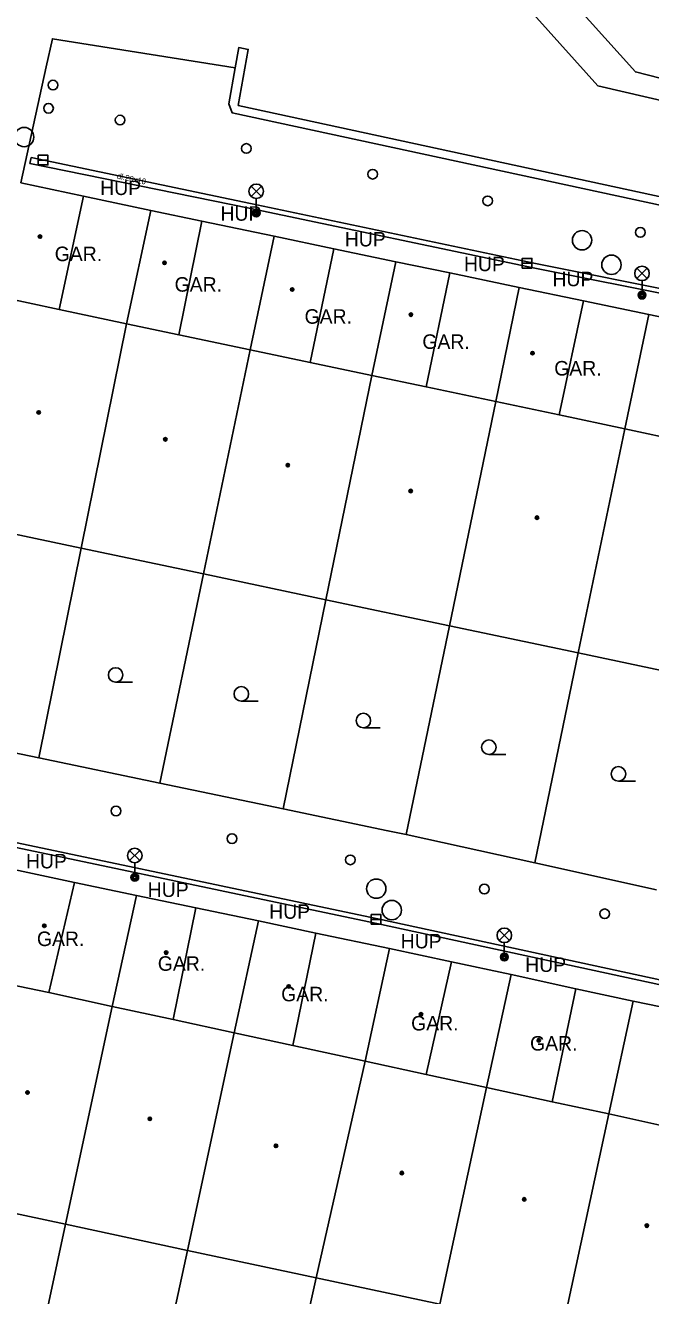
# Model space of a CAD drawing. Extents: x -598233 to -596890, y -1157848 to -1156431.
# Drawn here: x -597243.6 to -597211.3, y -1156824.1 to -1156758.3 of the extents above; entities that cross this region are included whole.
import ezdxf

# ---------------------------------------------------------------- set-up
doc = ezdxf.new("R2010")
doc.units = 0
for name, color, linetype in [('Level 10', 7, 'Continuous'), ('Level 11', 7, 'Continuous'), ('Level 27', 7, 'Continuous'), ('Level 28', 7, 'Continuous'), ('Level 33', 7, 'Continuous'), ('Level 36', 7, 'Continuous'), ('Level 39', 7, 'Continuous'), ('Level 40', 7, 'Continuous'), ('Level 41', 7, 'Continuous'), ('Level 5', 7, 'Continuous'), ('Level 7', 7, 'Continuous')]:
    doc.layers.add(name, color=color, linetype=linetype)

msp = doc.modelspace()

# ---------------------------------------------------------------- linework, layer by layer
at = {"layer": 'Level 10'}
for points in [[(-597243.86, -1156766.49), (-597242.54, -1156760.49), (-597242.2199, -1156759.03), (-597232.77, -1156760.53)], [(-597242.92, -1156796.25), (-597249.76, -1156794.83), (-597249.37, -1156792.9699)], [(-597236.6599, -1156797.56), (-597242.92, -1156796.25)], [(-597230.28, -1156798.89), (-597236.6599, -1156797.56)], [(-597223.93, -1156800.2199), (-597224.87, -1156800.02), (-597230.28, -1156798.89)], [(-597217.28, -1156801.69), (-597223.93, -1156800.2199)], [(-597210.98, -1156803.08), (-597217.28, -1156801.69)]]:
    msp.add_lwpolyline(points, dxfattribs=at)
at = {"layer": 'Level 11'}
for points in [[(-597177.44, -1156769.95), (-597214.01, -1156761.4699), (-597224.14, -1156750.17), (-597225.88, -1156748.2199), (-597220.14, -1156703.86), (-597222.4, -1156674.65)], [(-597203.43, -1156761.82), (-597204.14, -1156762.77), (-597212.07, -1156760.75), (-597223.32, -1156748.24), (-597223.79, -1156747.7199), (-597220.99, -1156725.15), (-597220.4408, -1156725.0266), (-597214.89, -1156723.78)], [(-597243.32, -1156765.17), (-597243.39, -1156765.49)], [(-597243.39, -1156765.49), (-597232.04, -1156767.8)], [(-597231.97, -1156767.56), (-597243.32, -1156765.17)], [(-597231.97, -1156767.56), (-597217.23, -1156770.66), (-597201.76, -1156773.76), (-597189.41, -1156776.41), (-597182.67, -1156777.85), (-597179.47, -1156778.69), (-597178.55, -1156778.99), (-597177.28, -1156779.98), (-597176.82, -1156780.77), (-597176.69, -1156781.8), (-597176.91, -1156782.8), (-597177.09, -1156782.74)], [(-597232.04, -1156767.8), (-597217.28, -1156770.9), (-597201.81, -1156774), (-597189.46, -1156776.65), (-597182.73, -1156778.09), (-597179.54, -1156778.93), (-597178.67, -1156779.21), (-597177.47, -1156780.15), (-597177.06, -1156780.85), (-597176.94, -1156781.79), (-597177.1, -1156782.48), (-597177.15, -1156782.68)], [(-597242.92, -1156796.25), (-597240.73, -1156785.4)], [(-597236.6599, -1156797.56), (-597234.4099, -1156786.73)], [(-597230.28, -1156798.89), (-597228.08, -1156788.07)], [(-597223.93, -1156800.2199), (-597221.69, -1156789.42)], [(-597215.03, -1156790.82), (-597217.28, -1156801.69)], [(-597262.35, -1156796.65), (-597262.41, -1156796.89), (-597259.3, -1156797.58), (-597249.92, -1156799.67), (-597225.2, -1156804.87), (-597197.56, -1156810.86), (-597197.35, -1156810.93), (-597197.25, -1156811.08), (-597197.13, -1156811.41), (-597197.35, -1156811.96)], [(-597262.35, -1156796.65), (-597259.25, -1156797.34), (-597249.87, -1156799.43), (-597225.15, -1156804.63), (-597197.5, -1156810.62), (-597197.2, -1156810.71), (-597197.15, -1156810.78), (-597197.02, -1156810.96), (-597196.87, -1156811.41), (-597197.05, -1156811.98)], [(-597245.55, -1156839.04), (-597241.55, -1156820.39)], [(-597239.28, -1156840.44), (-597235.24, -1156821.74)], [(-597232.74, -1156841.9), (-597228.58, -1156823.1599)]]:
    msp.add_lwpolyline(points, dxfattribs=at)
at = {"layer": 'Level 27'}
for p, q in [((-597242.95, -1156765.31), (-597242.45, -1156765.31)), ((-597217.92, -1156770.65), (-597217.42, -1156770.65)), ((-597225.73, -1156804.61), (-597225.23, -1156804.61))]:
    msp.add_line(p, q, dxfattribs=at)
for points in [[(-597242.95, -1156765.56), (-597242.45, -1156765.56), (-597242.45, -1156765.06), (-597242.95, -1156765.06)], [(-597217.92, -1156770.9), (-597217.42, -1156770.9), (-597217.42, -1156770.4), (-597217.92, -1156770.4)], [(-597225.73, -1156804.86), (-597225.23, -1156804.86), (-597225.23, -1156804.36), (-597225.73, -1156804.36)]]:
    msp.add_lwpolyline(points, close=True, dxfattribs=at)
for centre in [(-597243.68, -1156764.12), (-597214.83, -1156769.46), (-597213.31, -1156770.73), (-597225.4699, -1156803.02), (-597224.67, -1156804.13)]:
    msp.add_circle(centre, 0.5, dxfattribs=at)
at = {"layer": 'Level 28'}
for centre in [(-597242.19, -1156761.43), (-597242.42, -1156762.63), (-597238.7199, -1156763.24), (-597232.19, -1156764.71), (-597225.6599, -1156766.04), (-597219.71, -1156767.42), (-597211.82, -1156769.05), (-597238.93, -1156799), (-597232.93, -1156800.43), (-597226.81, -1156801.53), (-597219.88, -1156803.04), (-597213.6599, -1156804.32)]:
    msp.add_circle(centre, 0.25, dxfattribs=at)
at = {"layer": 'Level 33'}
for p, q in [((-597231.945, -1156767.19), (-597231.415, -1156766.66)), ((-597231.945, -1156766.66), (-597231.415, -1156767.19)), ((-597231.68, -1156767.3), (-597231.68, -1156768.05)), ((-597211.995, -1156771.44), (-597211.465, -1156770.91)), ((-597211.995, -1156770.91), (-597211.465, -1156771.44)), ((-597211.73, -1156771.55), (-597211.73, -1156772.3)), ((-597238.225, -1156801.57), (-597237.695, -1156801.04)), ((-597238.225, -1156801.04), (-597237.695, -1156801.57)), ((-597237.96, -1156801.68), (-597237.96, -1156802.43)), ((-597219.115, -1156805.7), (-597218.585, -1156805.17)), ((-597219.115, -1156805.17), (-597218.585, -1156805.7)), ((-597218.85, -1156805.81), (-597218.85, -1156806.56))]:
    msp.add_line(p, q, dxfattribs=at)
for centre, radius in [((-597231.68, -1156766.925), 0.375), ((-597231.68, -1156768.05), 0.2), ((-597231.68, -1156768.05), 0.1445), ((-597231.68, -1156768.05), 0.0876), ((-597211.73, -1156771.175), 0.375), ((-597211.73, -1156772.3), 0.2), ((-597211.73, -1156772.3), 0.1445), ((-597211.73, -1156772.3), 0.0876), ((-597237.96, -1156801.305), 0.375), ((-597237.96, -1156802.43), 0.2), ((-597237.96, -1156802.43), 0.1445), ((-597237.96, -1156802.43), 0.0876), ((-597218.85, -1156805.435), 0.375), ((-597218.85, -1156806.56), 0.2), ((-597218.85, -1156806.56), 0.1445), ((-597218.85, -1156806.56), 0.0876)]:
    msp.add_circle(centre, radius, dxfattribs=at)
at = {"layer": 'Level 36'}
for p, q in [((-597238.95, -1156792.335), (-597238.075, -1156792.335)), ((-597232.45, -1156793.315), (-597231.575, -1156793.315)), ((-597226.14, -1156794.695), (-597225.265, -1156794.695)), ((-597219.65, -1156796.075), (-597218.775, -1156796.075)), ((-597212.95, -1156797.455), (-597212.075, -1156797.455))]:
    msp.add_line(p, q, dxfattribs=at)
for centre in [(-597238.9501, -1156791.9599), (-597232.4501, -1156792.9399), (-597226.1401, -1156794.3199), (-597219.6501, -1156795.6999), (-597212.9501, -1156797.0799)]:
    msp.add_circle(centre, 0.375, dxfattribs=at)
at = {"layer": 'Level 39'}
for centre, radius in [((-597242.86, -1156769.27), 0.09), ((-597242.86, -1156769.27), 0.0398), ((-597236.42, -1156770.63), 0.09), ((-597236.42, -1156770.63), 0.0398), ((-597229.82, -1156772.01), 0.09), ((-597229.82, -1156772.01), 0.0398), ((-597223.68, -1156773.31), 0.09), ((-597223.68, -1156773.31), 0.0398), ((-597217.39, -1156775.3), 0.09), ((-597217.39, -1156775.3), 0.0398), ((-597242.93, -1156778.37), 0.09), ((-597242.93, -1156778.37), 0.0398), ((-597236.38, -1156779.76), 0.09), ((-597236.38, -1156779.76), 0.0398), ((-597230.05, -1156781.1), 0.09), ((-597230.05, -1156781.1), 0.0398), ((-597223.69, -1156782.44), 0.09), ((-597223.69, -1156782.44), 0.0398), ((-597217.1599, -1156783.82), 0.09), ((-597217.1599, -1156783.82), 0.0398), ((-597242.64, -1156804.94), 0.09), ((-597242.64, -1156804.94), 0.0398), ((-597236.34, -1156806.33), 0.09), ((-597236.34, -1156806.33), 0.0398), ((-597230, -1156808.08), 0.09), ((-597230, -1156808.08), 0.0398), ((-597223.1599, -1156809.52), 0.09), ((-597223.1599, -1156809.52), 0.0398), ((-597217.07, -1156810.87), 0.09), ((-597217.07, -1156810.87), 0.0398), ((-597243.51, -1156813.57), 0.09), ((-597243.51, -1156813.57), 0.0398), ((-597237.18, -1156814.93), 0.09), ((-597237.18, -1156814.93), 0.0398), ((-597230.6599, -1156816.33), 0.09), ((-597230.6599, -1156816.33), 0.0398), ((-597224.15, -1156817.74), 0.09), ((-597224.15, -1156817.74), 0.0398), ((-597217.82, -1156819.1), 0.09), ((-597217.82, -1156819.1), 0.0398), ((-597211.48, -1156820.46), 0.09), ((-597211.48, -1156820.46), 0.0398)]:
    msp.add_circle(centre, radius, dxfattribs=at)
at = {"layer": 'Level 5'}
for points in [[(-597243.86, -1156766.49), (-597240.62, -1156767.18)], [(-597240.62, -1156767.18), (-597241.87, -1156773.04)], [(-597237.13, -1156767.92), (-597238.39, -1156773.78)], [(-597237.13, -1156767.92), (-597234.49, -1156768.4699)], [(-597234.49, -1156768.4699), (-597235.68, -1156774.35)], [(-597230.75, -1156769.25), (-597231.99, -1156775.13)], [(-597230.75, -1156769.25), (-597227.6599, -1156769.9)], [(-597227.6599, -1156769.9), (-597228.89, -1156775.78)], [(-597224.46, -1156770.57), (-597225.7, -1156776.46)], [(-597224.46, -1156770.57), (-597221.67, -1156771.15)], [(-597221.67, -1156771.15), (-597222.9, -1156777.05)], [(-597245.1, -1156772.36), (-597241.87, -1156773.04)], [(-597218.08, -1156771.9), (-597219.29, -1156777.81)], [(-597218.08, -1156771.9), (-597214.76, -1156772.59)], [(-597214.76, -1156772.59), (-597216.01, -1156778.5)], [(-597241.87, -1156773.04), (-597238.39, -1156773.78)], [(-597211.37, -1156773.3), (-597212.62, -1156779.2199)], [(-597211.37, -1156773.3), (-597208.25, -1156773.95)], [(-597238.39, -1156773.78), (-597240.73, -1156785.4)], [(-597238.39, -1156773.78), (-597235.68, -1156774.35)], [(-597235.68, -1156774.35), (-597231.99, -1156775.13)], [(-597231.99, -1156775.13), (-597234.4099, -1156786.73)], [(-597231.99, -1156775.13), (-597228.89, -1156775.78)], [(-597228.89, -1156775.78), (-597225.7, -1156776.46)], [(-597225.7, -1156776.46), (-597228.08, -1156788.07)], [(-597225.7, -1156776.46), (-597222.9, -1156777.05)], [(-597222.9, -1156777.05), (-597219.29, -1156777.81)], [(-597219.29, -1156777.81), (-597221.69, -1156789.42)], [(-597219.29, -1156777.81), (-597216.01, -1156778.5)], [(-597216.01, -1156778.5), (-597212.62, -1156779.2199)], [(-597212.62, -1156779.2199), (-597215.03, -1156790.82)], [(-597212.62, -1156779.2199), (-597209.56, -1156779.87)], [(-597247.5, -1156783.9699), (-597240.73, -1156785.4)], [(-597240.73, -1156785.4), (-597234.4099, -1156786.73)], [(-597234.4099, -1156786.73), (-597228.08, -1156788.07)], [(-597228.08, -1156788.07), (-597221.69, -1156789.42)], [(-597221.69, -1156789.42), (-597215.03, -1156790.82)], [(-597215.03, -1156790.82), (-597208.69, -1156792.1599)], [(-597244.2199, -1156802.02), (-597241.08, -1156802.7)], [(-597241.08, -1156802.7), (-597242.4099, -1156808.4)], [(-597237.87, -1156803.38), (-597239.13, -1156809.12)], [(-597237.87, -1156803.38), (-597234.8, -1156804.02)], [(-597234.8, -1156804.02), (-597235.9699, -1156809.8)], [(-597231.56, -1156804.68), (-597232.82, -1156810.48)], [(-597231.56, -1156804.68), (-597228.6, -1156805.33)], [(-597228.6, -1156805.33), (-597229.79, -1156811.14)], [(-597224.78, -1156806.12), (-597226.04, -1156811.95)], [(-597224.78, -1156806.12), (-597221.58, -1156806.81)], [(-597221.58, -1156806.81), (-597222.89, -1156812.64)], [(-597245.5, -1156807.76), (-597242.4099, -1156808.4)], [(-597218.5, -1156807.4699), (-597219.78, -1156813.31)], [(-597218.5, -1156807.4699), (-597215.1599, -1156808.2)], [(-597242.4099, -1156808.4), (-597239.13, -1156809.12)], [(-597215.1599, -1156808.2), (-597216.38, -1156814.05)], [(-597239.13, -1156809.12), (-597241.55, -1156820.39)], [(-597239.13, -1156809.12), (-597235.9699, -1156809.8)], [(-597212.18, -1156808.84), (-597213.45, -1156814.68)], [(-597212.18, -1156808.84), (-597209.42, -1156809.42)], [(-597235.9699, -1156809.8), (-597232.82, -1156810.48)], [(-597232.82, -1156810.48), (-597235.24, -1156821.74)], [(-597232.82, -1156810.48), (-597229.79, -1156811.14)], [(-597229.79, -1156811.14), (-597226.04, -1156811.95)], [(-597226.04, -1156811.95), (-597228.58, -1156823.1599)], [(-597226.04, -1156811.95), (-597222.89, -1156812.64)], [(-597222.89, -1156812.64), (-597219.78, -1156813.31)], [(-597219.78, -1156813.31), (-597222.19, -1156824.53)], [(-597219.78, -1156813.31), (-597216.38, -1156814.05)], [(-597216.38, -1156814.05), (-597213.45, -1156814.68)], [(-597213.45, -1156814.68), (-597215.86, -1156825.88)], [(-597213.45, -1156814.68), (-597210.65, -1156815.29)], [(-597247.87, -1156819.04), (-597241.55, -1156820.39)], [(-597241.55, -1156820.39), (-597235.24, -1156821.74)], [(-597235.24, -1156821.74), (-597228.58, -1156823.1599)], [(-597228.58, -1156823.1599), (-597222.19, -1156824.53)]]:
    msp.add_lwpolyline(points, dxfattribs=at)
at = {"layer": 'Level 7'}
for points in [[(-597232.77, -1156760.53), (-597232.58, -1156759.49), (-597232.09, -1156759.58), (-597232.61, -1156762.49)], [(-597232.77, -1156760.53), (-597233.1, -1156762.4)], [(-597233.1, -1156762.4), (-597232.93, -1156762.86), (-597185.07, -1156773.2)], [(-597232.61, -1156762.49), (-597185.09, -1156772.77)], [(-597240.62, -1156767.18), (-597237.13, -1156767.92)], [(-597234.49, -1156768.4699), (-597230.75, -1156769.25)], [(-597227.6599, -1156769.9), (-597224.46, -1156770.57)], [(-597221.67, -1156771.15), (-597218.08, -1156771.9)], [(-597214.76, -1156772.59), (-597211.37, -1156773.3)], [(-597241.08, -1156802.7), (-597237.87, -1156803.38)], [(-597234.8, -1156804.02), (-597231.56, -1156804.68)], [(-597228.6, -1156805.33), (-597224.78, -1156806.12)], [(-597221.58, -1156806.81), (-597218.5, -1156807.4699)], [(-597215.1599, -1156808.2), (-597212.18, -1156808.84)]]:
    msp.add_lwpolyline(points, dxfattribs=at)

# ---------------------------------------------------------------- texts
at = {"layer": 'Level 40'}
msp.add_text('dl.20x10', height=0.3, rotation=348.116875, dxfattribs=at).set_placement((-597238.9, -1156766.27))
at = {"layer": 'Level 41'}
for s, p in [('HUP', (-597239.75, -1156767.12)), ('HUP', (-597233.53, -1156768.45)), ('HUP', (-597227.1, -1156769.78)), ('GAR.', (-597242.1, -1156770.54)), ('HUP', (-597220.94, -1156771.06)), ('GAR.', (-597235.9, -1156772.12)), ('HUP', (-597216.36, -1156771.84)), ('GAR.', (-597229.18, -1156773.78)), ('GAR.', (-597223.09, -1156775.08)), ('GAR.', (-597216.27, -1156776.46)), ('HUP', (-597243.59, -1156801.9699)), ('HUP', (-597237.29, -1156803.45)), ('HUP', (-597231.01, -1156804.58)), ('GAR.', (-597243.02, -1156805.99)), ('HUP', (-597224.21, -1156806.11)), ('GAR.', (-597236.77, -1156807.27)), ('HUP', (-597217.77, -1156807.33)), ('GAR.', (-597230.39, -1156808.85)), ('GAR.', (-597223.67, -1156810.36)), ('GAR.', (-597217.52, -1156811.4))]:
    msp.add_text(s, height=0.75, dxfattribs=at).set_placement(p)

doc.saveas('drawing.dxf')
